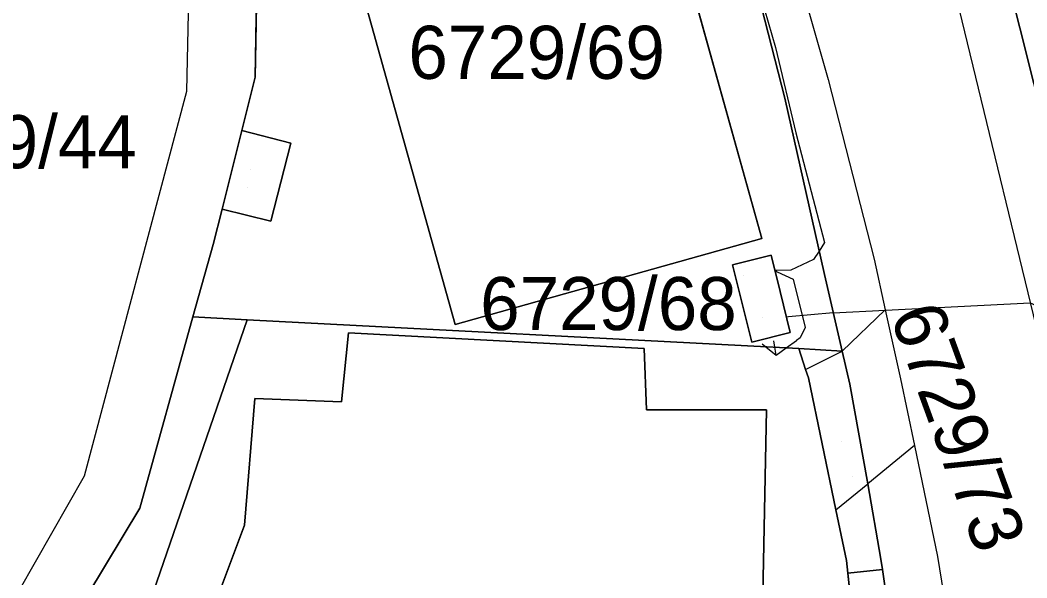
# Model space of a CAD drawing. Extents: x -266199 to -261993, y -1239047 to -1235108.
# Drawn here: x -263998.28 to -263960.34, y -1236003.53 to -1235982.51 of the extents above; entities that cross this region are included whole.
import ezdxf

# ---------------------------------------------------------------- set-up
doc = ezdxf.new("R2010")
doc.units = 0
for name, color, linetype in [('body_kn', 7, 'Continuous'), ('kladpar_druhypozemkov', 7, 'Continuous'), ('kladpar_hranice', 7, 'Continuous'), ('kladpar_parcelnecisla', 7, 'Continuous'), ('kladpar_plochy', 7, 'Continuous'), ('kladpar_sipky', 7, 'Continuous'), ('tarchy_linie', 7, 'Continuous'), ('zappar_hrandruhpozemk', 7, 'Continuous')]:
    doc.layers.add(name, color=color, linetype=linetype)

msp = doc.modelspace()

# ---------------------------------------------------------------- linework, layer by layer
at = {"layer": 'body_kn'}
for p, q in [((-263969.82, -1235983.54), (-263969.82, -1235983.54)), ((-263989.42, -1235984.66), (-263989.42, -1235984.66)), ((-263967.83, -1235984.75), (-263967.83, -1235984.75)), ((-263992, -1235985.18), (-263992, -1235985.18)), ((-263969.47, -1235985.45), (-263969.47, -1235985.45)), ((-263989.93, -1235986.67), (-263989.93, -1235986.67)), ((-263989.93, -1235986.67), (-263989.93, -1235986.67)), ((-263969.05, -1235986.75), (-263969.05, -1235986.75)), ((-263988.08, -1235987.14), (-263988.08, -1235987.14)), ((-263990.67, -1235989.63), (-263990.67, -1235989.63)), ((-263988.83, -1235990.09), (-263988.83, -1235990.09)), ((-263970.33, -1235990.74), (-263970.33, -1235990.74)), ((-263991.01, -1235990.97), (-263991.01, -1235990.97)), ((-263968.17, -1235991.21), (-263968.17, -1235991.21)), ((-263967.97, -1235990.89), (-263967.97, -1235990.89)), ((-263969.98, -1235991.37), (-263969.98, -1235991.37)), ((-263968.38, -1235991.53), (-263968.38, -1235991.53)), ((-263966.1, -1235991.52), (-263966.1, -1235991.52)), ((-263971.44, -1235991.73), (-263971.44, -1235991.73)), ((-263971.44, -1235991.73), (-263971.44, -1235991.73)), ((-263969.84, -1235991.95), (-263969.84, -1235991.95)), ((-263969.76, -1235991.95), (-263969.76, -1235991.95)), ((-263969.76, -1235991.95), (-263969.76, -1235991.95)), ((-263969.75, -1235991.99), (-263969.75, -1235991.99)), ((-263969.75, -1235991.99), (-263969.75, -1235991.99)), ((-263969.24, -1235991.93), (-263969.24, -1235991.93)), ((-263969.15, -1235992.27), (-263969.15, -1235992.27)), ((-263967.97, -1235992.1), (-263967.97, -1235992.1)), ((-263969.64, -1235992.74), (-263969.64, -1235992.74)), ((-263965.68, -1235993.43), (-263965.68, -1235993.43)), ((-263965.67, -1235993.44), (-263965.67, -1235993.44)), ((-263991.77, -1235993.69), (-263991.77, -1235993.69)), ((-263991.77, -1235993.69), (-263991.77, -1235993.69)), ((-263989.72, -1235993.8), (-263989.72, -1235993.8)), ((-263969.4, -1235993.7), (-263969.4, -1235993.7)), ((-263969.33, -1235993.69), (-263969.33, -1235993.69)), ((-263967.64, -1235993.54), (-263967.64, -1235993.54)), ((-263981.89, -1235993.98), (-263981.89, -1235993.98)), ((-263969.26, -1235994.28), (-263969.26, -1235994.28)), ((-263968.7, -1235994.09), (-263968.7, -1235994.09)), ((-263985.91, -1235994.29), (-263985.91, -1235994.29)), ((-263970.71, -1235994.64), (-263970.71, -1235994.64)), ((-263969.88, -1235994.6), (-263969.88, -1235994.6)), ((-263969.03, -1235994.58), (-263969.03, -1235994.58)), ((-263968.89, -1235994.48), (-263968.89, -1235994.48)), ((-263974.76, -1235994.88), (-263974.76, -1235994.88)), ((-263970.32, -1235994.71), (-263970.32, -1235994.71)), ((-263970.18, -1235994.82), (-263970.18, -1235994.82)), ((-263969.84, -1235994.84), (-263969.84, -1235994.84)), ((-263969.41, -1235994.86), (-263969.41, -1235994.86)), ((-263968.93, -1235994.89), (-263968.93, -1235994.89)), ((-263968.93, -1235994.89), (-263968.93, -1235994.89)), ((-263967.3, -1235994.98), (-263967.3, -1235994.98)), ((-263967.3, -1235994.98), (-263967.3, -1235994.98)), ((-263969.79, -1235995.14), (-263969.79, -1235995.14)), ((-263969.79, -1235995.14), (-263969.79, -1235995.14)), ((-263968.68, -1235995.67), (-263968.68, -1235995.67)), ((-263968.68, -1235995.67), (-263968.68, -1235995.67)), ((-263968.57, -1235995.99), (-263968.57, -1235995.99)), ((-263965.1, -1235996.03), (-263965.1, -1235996.03)), ((-263967.01, -1235996.23), (-263967.01, -1235996.23)), ((-263989.43, -1235996.77), (-263989.43, -1235996.77)), ((-263989.43, -1235996.77), (-263989.43, -1235996.77)), ((-263986.17, -1235996.9), (-263986.17, -1235996.9)), ((-263974.68, -1235997.2), (-263974.68, -1235997.2)), ((-263970.16, -1235997.2), (-263970.16, -1235997.2)), ((-263964.58, -1235998.54), (-263964.58, -1235998.54)), ((-263964.58, -1235998.54), (-263964.58, -1235998.54)), ((-263995.86, -1235999.69), (-263995.86, -1235999.69)), ((-263966.34, -1235999.98), (-263966.34, -1235999.98)), ((-263993.77, -1236000.9), (-263993.77, -1236000.9)), ((-263967.54, -1236000.96), (-263967.54, -1236000.96)), ((-263967.54, -1236000.96), (-263967.54, -1236000.96)), ((-263989.83, -1236001.54), (-263989.83, -1236001.54)), ((-263967.14, -1236002.88), (-263967.14, -1236002.88)), ((-263965.84, -1236002.82), (-263965.84, -1236002.82)), ((-263963.71, -1236002.72), (-263963.71, -1236002.72)), ((-263967.09, -1236003.35), (-263967.09, -1236003.35)), ((-263965.78, -1236003.21), (-263965.78, -1236003.21))]:
    msp.add_line(p, q, dxfattribs=at)
at = {"layer": 'kladpar_druhypozemkov'}
for p, q in [((-263989.58, -1235988.12), (-263989.58, -1235988.12)), ((-263970.29, -1235993.73), (-263970.29, -1235993.73)), ((-263967.34, -1235998.38), (-263967.34, -1235998.38))]:
    msp.add_line(p, q, dxfattribs=at)
at = {"layer": 'kladpar_hranice'}
for points in [[(-263967.64, -1235962.02), (-263961.65, -1235978.64), (-263958, -1235993.19), (-263957.56, -1235994.94), (-263957.27, -1235996.1), (-263954.18, -1236011.08), (-263951.5, -1236027.74), (-263949.02, -1236045.48), (-263947.44, -1236063.25), (-263945.93, -1236081.29), (-263944.98, -1236099.21), (-263944.22, -1236117.2), (-263943.46, -1236135.24), (-263942.94, -1236150.22), (-263942.42, -1236165.25), (-263941.74, -1236180.26), (-263941.12, -1236196.31)], [(-263988.96, -1235971.46), (-263988.66, -1235971.03), (-263988.27, -1235970.46), (-263986.77, -1235969.34), (-263985.88, -1235969), (-263985.06, -1235968.68), (-263983.68, -1235968.43), (-263981.75, -1235968.33), (-263980.68, -1235968.65), (-263979.1, -1235969.12), (-263976.9, -1235970.24), (-263975, -1235971.51), (-263974.29, -1235972.58), (-263973.41, -1235974.33), (-263971.88, -1235977.49), (-263970.47, -1235981.52), (-263969.47, -1235985.45), (-263967.97, -1235992.1), (-263967.3, -1235994.98), (-263968.93, -1235994.89)], [(-263964.93, -1236009.19), (-263965.78, -1236003.21), (-263965.84, -1236002.82), (-263966.34, -1235999.98), (-263967.01, -1235996.23), (-263967.3, -1235994.98), (-263967.97, -1235992.1), (-263969.47, -1235985.45), (-263970.47, -1235981.52), (-263971.88, -1235977.49), (-263973.41, -1235974.33), (-263974.29, -1235972.58), (-263975, -1235971.51), (-263976.9, -1235970.24), (-263979.1, -1235969.12), (-263980.68, -1235968.65), (-263981.75, -1235968.33), (-263983.68, -1235968.43), (-263985.06, -1235968.68), (-263985.88, -1235969), (-263986.77, -1235969.34), (-263988.27, -1235970.46), (-263988.66, -1235971.03), (-263988.96, -1235971.46)], [(-263958, -1235993.19), (-263961.65, -1235978.64), (-263932.72, -1235968.76), (-263932, -1235968.58)], [(-263988.96, -1235971.46), (-263989.36, -1235981.27), (-263989.42, -1235984.66), (-263989.93, -1235986.67), (-263990.67, -1235989.63), (-263991.01, -1235990.97), (-263991.77, -1235993.69), (-263993.77, -1236000.9), (-263997.69, -1236007.41)], [(-263975.17, -1235973.38), (-263970.33, -1235990.74), (-263981.89, -1235993.98), (-263986.74, -1235976.62), (-263975.17, -1235973.38)], [(-263986.74, -1235976.62), (-263981.89, -1235993.98), (-263970.33, -1235990.74), (-263975.17, -1235973.38), (-263986.74, -1235976.62)], [(-263968.93, -1235994.89), (-263989.72, -1235993.8), (-263991.77, -1235993.69), (-263991.01, -1235990.97), (-263990.67, -1235989.63), (-263988.83, -1235990.09), (-263988.08, -1235987.14), (-263989.93, -1235986.67), (-263989.42, -1235984.66), (-263989.36, -1235981.27)], [(-263989.93, -1235986.67), (-263988.08, -1235987.14), (-263988.83, -1235990.09), (-263990.67, -1235989.63), (-263989.93, -1235986.67)], [(-263971.44, -1235991.73), (-263969.98, -1235991.37), (-263969.64, -1235992.74), (-263969.26, -1235994.28), (-263970.71, -1235994.64), (-263971.44, -1235991.73)], [(-263969.26, -1235994.28), (-263969.64, -1235992.74), (-263969.98, -1235991.37), (-263971.44, -1235991.73), (-263970.71, -1235994.64), (-263969.26, -1235994.28)], [(-263991.77, -1235993.69), (-263989.72, -1235993.8), (-263996.67, -1236013.96), (-263997.32, -1236026.32), (-263968.16, -1236027.89), (-263966.16, -1236023.37), (-263965.23, -1236019.47), (-263966.45, -1236009.44), (-263967.09, -1236003.35), (-263965.78, -1236003.21), (-263964.93, -1236009.19), (-263963.65, -1236019.3), (-263963.99, -1236023.95), (-263964.5, -1236026.72), (-263965.43, -1236030.4), (-263966.26, -1236032.43), (-263969.22, -1236032.44), (-263990.89, -1236032.54), (-264005.75, -1236029.89)], [(-263997.69, -1236007.41), (-263993.77, -1236000.9), (-263991.77, -1235993.69)], [(-263966.16, -1236023.37), (-263968.16, -1236027.89), (-263997.32, -1236026.32), (-263996.67, -1236013.96), (-263989.72, -1235993.8), (-263968.93, -1235994.89), (-263968.68, -1235995.67), (-263968.57, -1235995.99), (-263967.54, -1236000.96), (-263967.14, -1236002.88), (-263967.09, -1236003.35), (-263966.45, -1236009.44), (-263965.23, -1236019.47), (-263966.16, -1236023.37)], [(-263989.43, -1235996.77), (-263986.17, -1235996.9), (-263985.91, -1235994.29), (-263974.76, -1235994.88), (-263974.68, -1235997.2), (-263970.16, -1235997.2), (-263970.35, -1236007.35), (-263968.61, -1236007.41), (-263968.75, -1236013.79), (-263966.74, -1236013.84), (-263966.97, -1236022.34), (-263994.31, -1236020.43), (-263994.17, -1236013.13), (-263989.83, -1236001.54), (-263989.43, -1235996.77)], [(-263986.17, -1235996.9), (-263989.43, -1235996.77), (-263989.83, -1236001.54), (-263994.17, -1236013.13), (-263994.31, -1236020.43), (-263966.97, -1236022.34), (-263966.74, -1236013.84), (-263968.75, -1236013.79), (-263968.61, -1236007.41), (-263970.35, -1236007.35), (-263970.16, -1235997.2), (-263974.68, -1235997.2), (-263974.76, -1235994.88), (-263985.91, -1235994.29), (-263986.17, -1235996.9)], [(-263968.93, -1235994.89), (-263967.3, -1235994.98), (-263967.01, -1235996.23), (-263966.34, -1235999.98), (-263965.84, -1236002.82), (-263965.78, -1236003.21), (-263967.09, -1236003.35), (-263967.14, -1236002.88), (-263967.54, -1236000.96), (-263968.57, -1235995.99), (-263968.68, -1235995.67), (-263968.93, -1235994.89)]]:
    msp.add_lwpolyline(points, dxfattribs=at)
at = {"layer": 'kladpar_plochy'}
for p, q in [((-263970.33, -1235990.74), (-263975.17, -1235973.38)), ((-263986.74, -1235976.62), (-263981.89, -1235993.98)), ((-263989.42, -1235984.66), (-263989.36, -1235981.27)), ((-263970.47, -1235981.52), (-263969.47, -1235985.45)), ((-263989.93, -1235986.67), (-263989.42, -1235984.66)), ((-263969.47, -1235985.45), (-263967.97, -1235992.1)), ((-263988.08, -1235987.14), (-263989.93, -1235986.67)), ((-263988.83, -1235990.09), (-263988.08, -1235987.14)), ((-263991.01, -1235990.97), (-263990.67, -1235989.63)), ((-263990.67, -1235989.63), (-263988.83, -1235990.09)), ((-263981.89, -1235993.98), (-263970.33, -1235990.74)), ((-263991.77, -1235993.69), (-263991.01, -1235990.97)), ((-263969.98, -1235991.37), (-263971.44, -1235991.73)), ((-263969.64, -1235992.74), (-263969.98, -1235991.37)), ((-263971.44, -1235991.73), (-263970.71, -1235994.64)), ((-263967.97, -1235992.1), (-263967.3, -1235994.98)), ((-263969.26, -1235994.28), (-263969.64, -1235992.74)), ((-263996.67, -1236013.96), (-263989.72, -1235993.8)), ((-263989.72, -1235993.8), (-263991.77, -1235993.69)), ((-263989.72, -1235993.8), (-263968.93, -1235994.89)), ((-263968.93, -1235994.89), (-263989.72, -1235993.8)), ((-263970.71, -1235994.64), (-263969.26, -1235994.28)), ((-263985.91, -1235994.29), (-263986.17, -1235996.9)), ((-263974.76, -1235994.88), (-263985.91, -1235994.29)), ((-263974.68, -1235997.2), (-263974.76, -1235994.88)), ((-263968.93, -1235994.89), (-263968.68, -1235995.67)), ((-263967.3, -1235994.98), (-263968.93, -1235994.89)), ((-263968.68, -1235995.67), (-263968.57, -1235995.99)), ((-263968.57, -1235995.99), (-263967.54, -1236000.96)), ((-263989.43, -1235996.77), (-263989.83, -1236001.54)), ((-263986.17, -1235996.9), (-263989.43, -1235996.77)), ((-263970.16, -1235997.2), (-263974.68, -1235997.2)), ((-263970.35, -1236007.35), (-263970.16, -1235997.2)), ((-263967.54, -1236000.96), (-263967.14, -1236002.88)), ((-263989.83, -1236001.54), (-263994.17, -1236013.13)), ((-263967.14, -1236002.88), (-263967.09, -1236003.35)), ((-263967.09, -1236003.35), (-263966.45, -1236009.44))]:
    msp.add_line(p, q, dxfattribs=at)
for points in [[(-263993, -1235942.71), (-263989.54, -1235968.11), (-263988.96, -1235971.46), (-263989.36, -1235981.27), (-263989.42, -1235984.66), (-263989.93, -1235986.67), (-263990.67, -1235989.63), (-263991.01, -1235990.97), (-263991.77, -1235993.69), (-263993.77, -1236000.9), (-263997.69, -1236007.41), (-264005.75, -1236029.89), (-264009.1, -1236029.29), (-264016.73, -1236047.96), (-264018.95, -1236054.41), (-264019, -1236054.55), (-264025.19, -1236073.73), (-264028.84, -1236092.17), (-264032.61, -1236111.18), (-264034.93, -1236130.11), (-264037.2, -1236149.76), (-264039.42, -1236167.83), (-264041.14, -1236187.26)], [(-263967.64, -1235962.02), (-263961.65, -1235978.64), (-263958, -1235993.19), (-263957.56, -1235994.94), (-263957.27, -1235996.1), (-263954.18, -1236011.08), (-263951.5, -1236027.74), (-263949.02, -1236045.48), (-263947.44, -1236063.25), (-263945.93, -1236081.29), (-263944.98, -1236099.21), (-263944.22, -1236117.2), (-263943.46, -1236135.24), (-263942.94, -1236150.22), (-263942.42, -1236165.25), (-263941.74, -1236180.26), (-263941.12, -1236196.31)], [(-263964.93, -1236009.19), (-263965.78, -1236003.21), (-263965.84, -1236002.82), (-263966.34, -1235999.98), (-263967.01, -1235996.23), (-263967.3, -1235994.98), (-263967.97, -1235992.1), (-263969.47, -1235985.45), (-263970.47, -1235981.52)]]:
    msp.add_lwpolyline(points, dxfattribs=at)
for points in [[(-263932, -1235968.58), (-263926.88, -1235984.79), (-263927.61, -1235986.69), (-263958, -1235993.19), (-263961.65, -1235978.64), (-263932.72, -1235968.76)], [(-263975.17, -1235973.38), (-263970.33, -1235990.74), (-263981.89, -1235993.98), (-263986.74, -1235976.62)], [(-263989.93, -1235986.67), (-263988.08, -1235987.14), (-263988.83, -1235990.09), (-263990.67, -1235989.63)], [(-263971.44, -1235991.73), (-263969.98, -1235991.37), (-263969.64, -1235992.74), (-263969.26, -1235994.28), (-263970.71, -1235994.64)], [(-263991.77, -1235993.69), (-263989.72, -1235993.8), (-263996.67, -1236013.96), (-263997.32, -1236026.32), (-263968.16, -1236027.89), (-263966.16, -1236023.37), (-263965.23, -1236019.47), (-263966.45, -1236009.44), (-263967.09, -1236003.35), (-263965.78, -1236003.21), (-263964.93, -1236009.19), (-263963.65, -1236019.3), (-263963.99, -1236023.95), (-263964.5, -1236026.72), (-263965.43, -1236030.4), (-263966.26, -1236032.43), (-263969.22, -1236032.44), (-263990.89, -1236032.54), (-264005.75, -1236029.89), (-263997.69, -1236007.41), (-263993.77, -1236000.9)], [(-263989.43, -1235996.77), (-263986.17, -1235996.9), (-263985.91, -1235994.29), (-263974.76, -1235994.88), (-263974.68, -1235997.2), (-263970.16, -1235997.2), (-263970.35, -1236007.35), (-263968.61, -1236007.41), (-263968.75, -1236013.79), (-263966.74, -1236013.84), (-263966.97, -1236022.34), (-263994.31, -1236020.43), (-263994.17, -1236013.13), (-263989.83, -1236001.54)], [(-263968.93, -1235994.89), (-263967.3, -1235994.98), (-263967.01, -1235996.23), (-263966.34, -1235999.98), (-263965.84, -1236002.82), (-263965.78, -1236003.21), (-263967.09, -1236003.35), (-263967.14, -1236002.88), (-263967.54, -1236000.96), (-263968.57, -1235995.99), (-263968.68, -1235995.67)]]:
    msp.add_lwpolyline(points, close=True, dxfattribs=at)
at = {"layer": 'kladpar_sipky'}
for p, q in [((-263989.72, -1235988.82), (-263989.72, -1235988.82)), ((-263971.03, -1235992.13), (-263971.03, -1235992.13)), ((-263966.91, -1235999.7), (-263966.91, -1235999.7))]:
    msp.add_line(p, q, dxfattribs=at)
at = {"layer": 'tarchy_linie'}
for points in [[(-263978.57, -1235970.04), (-263977.34, -1235970.02), (-263977.02, -1235970.01), (-263975.07, -1235971.38), (-263973.66, -1235973.08), (-263971.06, -1235979.23), (-263969.82, -1235983.54), (-263969.05, -1235986.75), (-263967.97, -1235990.89), (-263968.17, -1235991.21), (-263968.38, -1235991.53), (-263969.24, -1235991.93), (-263969.76, -1235991.95)], [(-263969.76, -1235991.95), (-263969.84, -1235991.95), (-263969.75, -1235991.99)], [(-263969.75, -1235991.99), (-263969.15, -1235992.27), (-263968.7, -1235994.09), (-263968.89, -1235994.48), (-263969.03, -1235994.58)], [(-263967.64, -1235993.54), (-263965.67, -1235993.44), (-263960.22, -1235993.16), (-263959.23, -1235993.6), (-263958.79, -1235993.71), (-263955.54, -1236008.7), (-263953.72, -1236019.23), (-263951.98, -1236029.68), (-263951.52, -1236033.91), (-263950.21, -1236042.38), (-263949.44, -1236050.84)], [(-263967.64, -1235993.54), (-263969.33, -1235993.69), (-263969.4, -1235993.7)], [(-263970.32, -1235994.71), (-263970.18, -1235994.82), (-263969.79, -1235995.14), (-263969.41, -1235994.86), (-263969.03, -1235994.58)], [(-263969.79, -1235995.14), (-263969.84, -1235994.84), (-263969.88, -1235994.6)]]:
    msp.add_lwpolyline(points, dxfattribs=at)
at = {"layer": 'zappar_hrandruhpozemk'}
for p, q in [((-263992, -1235985.18), (-263991.72, -1235971.54)), ((-263964.95, -1235973.6), (-263955.82, -1236011.36)), ((-263967.3, -1235994.98), (-263965.68, -1235993.43)), ((-263968.68, -1235995.67), (-263967.3, -1235994.98)), ((-263964.58, -1235998.54), (-263966.34, -1235999.98)), ((-263967.54, -1236000.96), (-263966.34, -1235999.98))]:
    msp.add_line(p, q, dxfattribs=at)
for points in [[(-263968.93, -1235980.86), (-263967.83, -1235984.75), (-263966.1, -1235991.52), (-263965.68, -1235993.43), (-263965.1, -1235996.03), (-263964.58, -1235998.54), (-263963.71, -1236002.72), (-263962.74, -1236008.69)], [(-263999.98, -1236006.49), (-263998.32, -1236004.01), (-263995.86, -1235999.69), (-263992, -1235985.18)]]:
    msp.add_lwpolyline(points, dxfattribs=at)

# ---------------------------------------------------------------- texts
at = {"layer": 'kladpar_parcelnecisla'}
for s, p in [('6729/69', (-263983.65, -1235984.72)), ('6729/44', (-264003.55, -1235988.09)), ('6729/68', (-263980.944, -1235994.19))]:
    msp.add_text(s, height=2, dxfattribs=at).set_placement(p)
msp.add_text('6729/73', height=2, rotation=290, dxfattribs=at).set_placement((-263965.518, -1235993.624))

doc.saveas('drawing.dxf')
